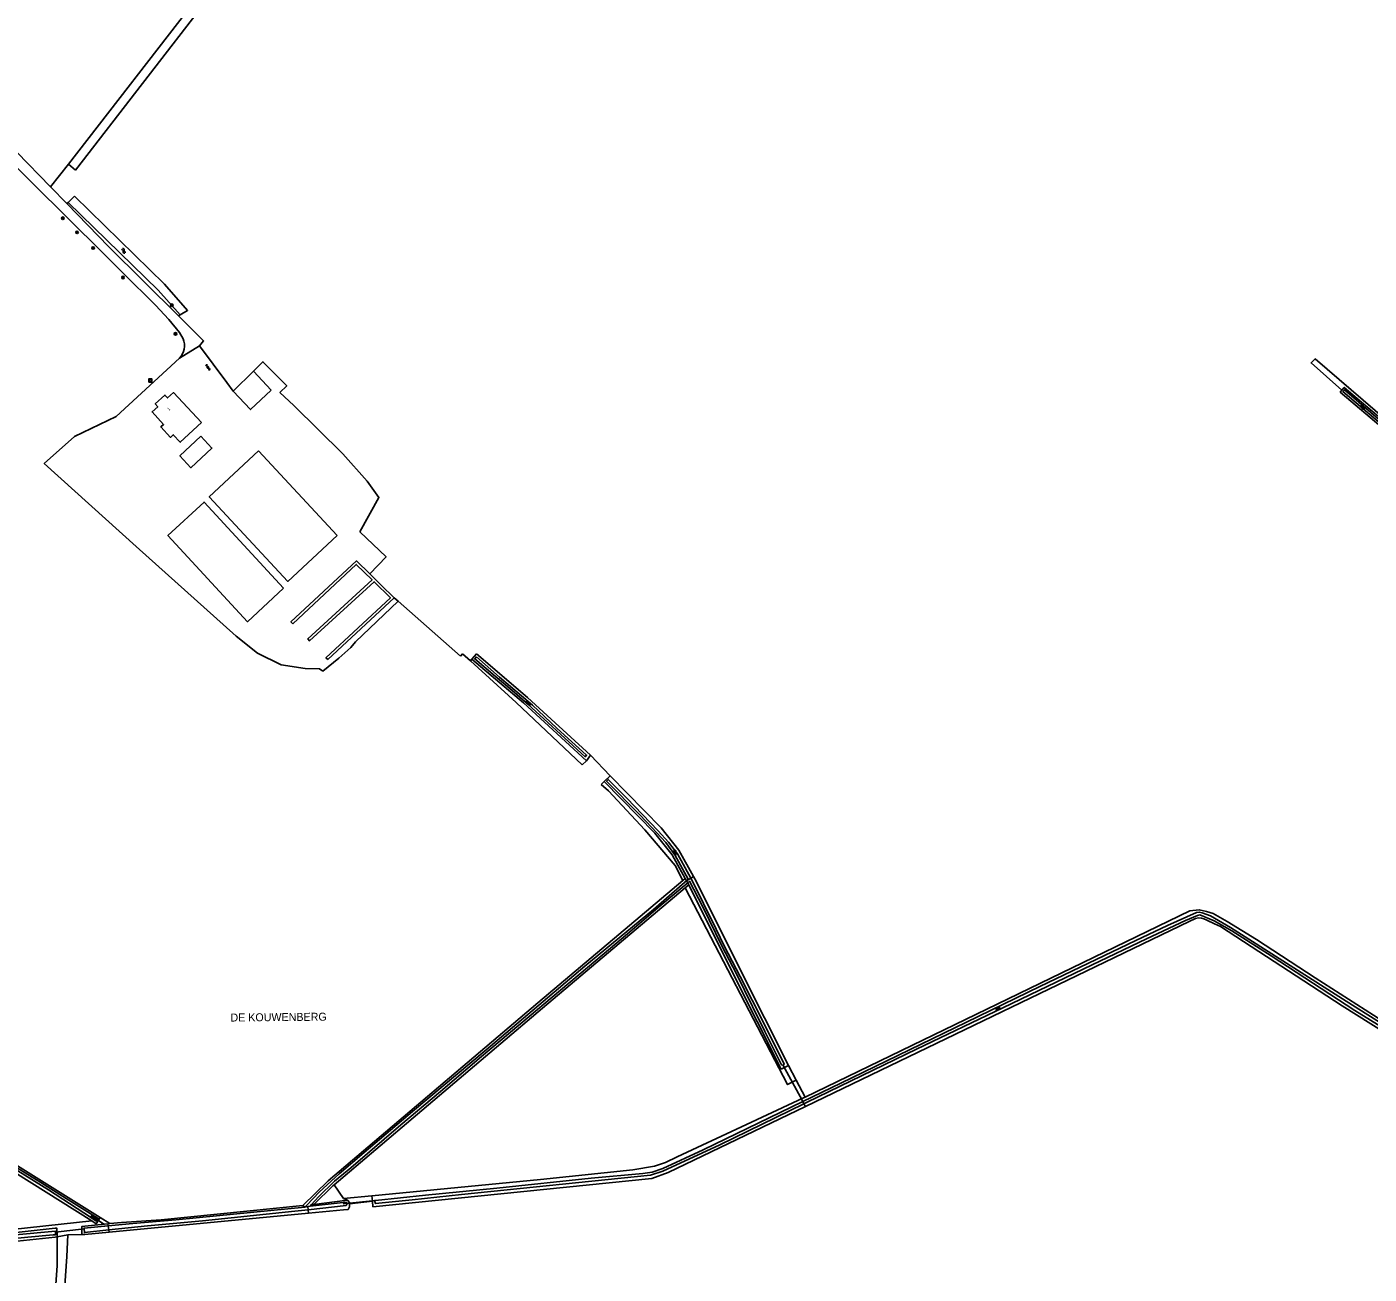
# Model space of a CAD drawing. Extents: x 133000 to 136000, y 400500 to 403500.
# Drawn here: x 134575.6 to 134995, y 401221.4 to 401611.2 of the extents above; entities that cross this region are included whole.
import ezdxf

# ---------------------------------------------------------------- set-up
doc = ezdxf.new("R2010")
doc.units = 0
for name, color, linetype in [('gg-afsc-draadraster', 7, 'Continuous'), ('gg-afsc-erfafscheiding', 7, 'Continuous'), ('gg-afsc-lijn draadraster', 7, 'Continuous'), ('gg-afsc-muur', 7, 'Continuous'), ('gg-anno-huisnummerreeks BGT', 7, 'Continuous'), ('gg-bbg-bijgebouw', 7, 'Continuous'), ('gg-bbg-gedigitaliseerde bijgebouw', 7, 'Continuous'), ('gg-bbg-hoofdgebouw', 7, 'Continuous'), ('gg-knt-bronhoudergrens', 7, 'Continuous'), ('gg-knt-verharding', 7, 'Continuous'), ('gg-kntw-bovenkant insteek waterloop', 7, 'Continuous'), ('gg-kntw-waterlijn', 7, 'Continuous'), ('gg-kwrk-duiker nz buis', 7, 'Continuous'), ('gt-anno-overige text', 7, 'Continuous'), ('gt-grn-vlakafsluiter', 7, 'Continuous'), ('gt-grn-weggrens', 7, 'Continuous'), ('gt-symb-boom', 7, 'Continuous'), ('gt-symb-gesloten verharding', 7, 'Continuous'), ('gt-symb-rioolschacht', 7, 'Continuous'), ('gt-symb-watersymbool', 7, 'Continuous'), ('gx-grn-maaiveld', 7, 'Continuous')]:
    doc.layers.add(name, color=color, linetype=linetype)

# ---------------------------------------------------------------- blocks, each defined once
blk = doc.blocks.new('gt0-BOOM')
at = {"layer": 'gt-symb-boom'}
for radius in [0.4, 0.2]:
    blk.add_circle((0, 0), radius, dxfattribs=at)
blk = doc.blocks.new('gt0-RS')
at = {"layer": 'gt-symb-rioolschacht'}
blk.add_lwpolyline([(-0.5, -0.5), (0.5, -0.5), (0.5, 0.5), (-0.5, 0.5)], close=True, dxfattribs=at)
blk.add_circle((0, 0), 0.375, dxfattribs=at)
blk = doc.blocks.new('gt0-GESVH1')
at = {"layer": 'gt-symb-gesloten verharding'}
for p, q in [((-0.99, -0.26), (0.01, 0.24)), ((0.01, -0.26), (-0.99, 0.24)), ((0.01, 0.24), (1.01, -0.26)), ((1.01, 0.24), (0.01, -0.26))]:
    blk.add_line(p, q, dxfattribs=at)
blk = doc.blocks.new('gt0-WA')
at = {"layer": 'gt-symb-watersymbool'}
for centre, start, end in [((-0.32, 0.02), 28.0725, 151.9275), ((0.43, 0.42), 208.0725, 331.9275), ((-0.32, -0.43), 28.0725, 151.9275), ((0.43, -0.03), 208.0725, 331.9275)]:
    blk.add_arc(centre, 0.425, start, end, dxfattribs=at)

msp = doc.modelspace()

# ---------------------------------------------------------------- linework, layer by layer
at = {"layer": 'gg-afsc-draadraster'}
msp.add_line((134813.53, 401286.58), (134815.96, 401282.01), dxfattribs=at)
for points in [[(135113.65, 401509.6), (135109.05, 401490.03), (135089.77, 401411.15), (135034.44, 401459.02), (134978.2, 401507.43), (134976.86, 401506.15), (134986.5, 401497.63)], [(134668.1, 401409.83), (134667, 401410.56), (134662.6, 401410.62), (134655.07, 401411.78), (134647.63, 401415.45), (134640.95, 401420.74), (134609.73, 401448.84), (134581.02, 401474.69), (134590.48, 401483.14)], [(134781.25, 401342.09), (134813.29, 401280.62), (134815.96, 401282.01)]]:
    msp.add_lwpolyline(points, dxfattribs=at)
at = {"layer": 'gg-afsc-erfafscheiding'}
msp.add_line((134585.04, 401233.07), (134588.4, 401233.72), dxfattribs=at)
for points in [[(135204.87, 400819.66), (135154.08, 400877.21), (135108.33, 400928.86), (135039.01, 400869.75), (135031.25, 400876.44), (135011, 400893.49), (134991.03, 400909.05), (134970.55, 400924.88), (134931.74, 400974.9), (134906.61, 401006.91), (134881.3, 401039.29), (134829.08, 401045.62), (134770.23, 401052.61), (134723.77, 401075.92), (134670.6, 401100.32), (134628.77, 401117.58), (134578.46, 401136.46), (134582.45, 401187.79), (134585.07, 401224), (134585.04, 401233.07)], [(134588.4, 401233.72), (134588.05, 401226.96), (134585.33, 401187.58), (134581.07, 401138.36), (134629.72, 401120.22), (134672.37, 401102.66), (134725.01, 401078.49), (134771.22, 401055.28), (134831.89, 401048.21), (134882.76, 401041.86), (134935.43, 400974.77), (134972.46, 400927.18), (134992.66, 400911.43), (135014.45, 400894.05), (135039.16, 400873.75), (135109.1, 400932.9), (135128.08, 400911.43)]]:
    msp.add_lwpolyline(points, dxfattribs=at)
at = {"layer": 'gg-afsc-lijn draadraster'}
msp.add_line((134813.53, 401286.58), (134815.96, 401282.01), dxfattribs=at)
for points in [[(135113.65, 401509.6), (135109.05, 401490.03), (135089.77, 401411.15), (135034.44, 401459.02), (134978.2, 401507.43), (134976.86, 401506.15), (134986.5, 401497.63)], [(134668.1, 401409.83), (134667, 401410.56), (134662.6, 401410.62), (134655.07, 401411.78), (134647.63, 401415.45), (134640.95, 401420.74), (134609.73, 401448.84), (134581.02, 401474.69), (134590.48, 401483.14)], [(134781.25, 401342.09), (134813.29, 401280.62), (134815.96, 401282.01)], [(134683.4, 401245.84), (134723.16, 401249.69), (134736.05, 401251), (134764.89, 401253.97), (134771.67, 401255.13), (134775.16, 401256.31), (134778.8, 401258.02), (134798.94, 401267.46), (134816.45, 401275.64)], [(134671.61, 401249.32), (134674.55, 401244.99), (134683.4, 401245.84)]]:
    msp.add_lwpolyline(points, dxfattribs=at)
at = {"layer": 'gg-afsc-muur'}
for p, q in [((134682.71, 401440.23), (134686.32, 401436.7)), ((134686.32, 401436.7), (134690.36, 401432.75)), ((134690.36, 401432.75), (134669.58, 401413.45))]:
    msp.add_line(p, q, dxfattribs=at)
for points in [[(134658.68, 401424.67), (134658.08, 401425.21), (134678.54, 401444.31), (134682.71, 401440.23)], [(134669.58, 401413.45), (134669.04, 401414.04), (134689.2, 401432.76), (134684.07, 401437.78), (134663.93, 401419.27), (134663.34, 401419.91), (134683.44, 401438.39), (134678.52, 401443.2), (134658.68, 401424.67)]]:
    msp.add_lwpolyline(points, dxfattribs=at)
at = {"layer": 'gg-bbg-bijgebouw'}
for p, q in [((134640.1, 401497.36), (134646.42, 401503.6)), ((134647.94, 401478.65), (134672.54, 401452.19))]:
    msp.add_line(p, q, dxfattribs=at)
msp.add_lwpolyline([(134629.99, 401483.23), (134623.39, 401477.1), (134626.8, 401473.43), (134633.4, 401479.57), (134629.99, 401483.23)], dxfattribs=at)
at = {"layer": 'gg-bbg-gedigitaliseerde bijgebouw'}
msp.add_line((134646.42, 401503.6), (134651.96, 401497.66), dxfattribs=at)
for points in [[(134651.96, 401497.66), (134645.45, 401491.6), (134640.1, 401497.36)], [(134672.54, 401452.19), (134657.16, 401437.89), (134632.56, 401464.35), (134647.94, 401478.65)], [(134655.83, 401435.75), (134644.48, 401425.27), (134619.64, 401452.19), (134630.98, 401462.66), (134655.83, 401435.75)]]:
    msp.add_lwpolyline(points, dxfattribs=at)
at = {"layer": 'gg-bbg-hoofdgebouw'}
msp.add_lwpolyline([(134630.12, 401487.5), (134623.54, 401481.37), (134621.33, 401483.74), (134620.46, 401482.9), (134617.43, 401486.15), (134618.3, 401486.96), (134614.73, 401490.85), (134616.51, 401492.47), (134615.7, 401493.36), (134618.72, 401496.13), (134619.55, 401495.22), (134621.38, 401496.91), (134630.12, 401487.5)], dxfattribs=at)
at = {"layer": 'gg-knt-bronhoudergrens'}
for p, q in [((134588.55, 401568.3), (134583.02, 401561.16)), ((134588.48, 401556.32), (134588.11, 401555.95)), ((134623.51, 401521.15), (134622.98, 401520.83)), ((134690.36, 401432.75), (134691.56, 401431.69)), ((134691.56, 401431.69), (134711.06, 401414.53)), ((134711.06, 401414.53), (134711.72, 401415.27)), ((134711.72, 401415.27), (134714.18, 401413.04)), ((134714.18, 401413.04), (134714.68, 401413.62)), ((134751.74, 401383.57), (134757.82, 401377.16)), ((134750.44, 401381.86), (134749.12, 401380.56)), ((134756, 401375.38), (134755.06, 401374.46)), ((134815.96, 401282.01), (134818.75, 401276.75)), ((134501.82, 401227.88), (134595.84, 401238.01))]:
    msp.add_line(p, q, dxfattribs=at)
for points in [[(134623.26, 401507.65), (134603.52, 401489.37), (134590.48, 401483.14)], [(134646.42, 401503.6), (134649.37, 401506.51), (134656.81, 401498.98), (134654.68, 401496.87)], [(134654.68, 401496.87), (134658.96, 401492.9), (134674.37, 401477.75), (134681.93, 401469.18), (134685.57, 401464.09), (134679.66, 401453.37)], [(134679.66, 401453.37), (134687.81, 401445.54), (134682.71, 401440.23)], [(134668.1, 401409.83), (134673.1, 401413.94), (134676.8, 401417.27), (134678.29, 401419.02), (134691.56, 401431.69)], [(134714.18, 401413.04), (134728.49, 401400.04), (134749.12, 401380.56)], [(134780.61, 401344.41), (134778.12, 401349.06), (134768.71, 401360.3), (134757.3, 401372.44), (134755.06, 401374.46)]]:
    msp.add_lwpolyline(points, dxfattribs=at)
at = {"layer": 'gg-knt-verharding'}
for p, q in [((134588.11, 401555.95), (134583.02, 401561.16)), ((134623.32, 401515.72), (134624.4, 401513.71)), ((134638.12, 401500), (134629.48, 401511.52)), ((134638.12, 401500), (134640.1, 401497.36))]:
    msp.add_line(p, q, dxfattribs=at)
for points in [[(134583.02, 401561.16), (134572.4, 401572.05), (134515.4, 401628.34), (134505.95, 401637.58)], [(134605.68, 401534.24), (134599.41, 401540.47), (134566.18, 401573.24)], [(134622.98, 401520.83), (134601.24, 401542.49), (134588.11, 401555.95)], [(134623.32, 401515.72), (134619.97, 401519.78), (134615.77, 401524.21), (134605.68, 401534.24)], [(134629.48, 401511.52), (134630.78, 401513.05), (134622.98, 401520.83)]]:
    msp.add_lwpolyline(points, dxfattribs=at)
msp.add_arc((134619.16, 401511.56), 5.67, 316.3929, 22.2959, dxfattribs=at)
at = {"layer": 'gg-kntw-bovenkant insteek waterloop'}
for p, q in [((134653.76, 401652.35), (134588.55, 401568.3)), ((134590.77, 401566.39), (134655.85, 401650.71)), ((134588.55, 401568.3), (134590.77, 401566.39)), ((134588.48, 401556.32), (134590.46, 401558.27)), ((134716.05, 401415.27), (134714.68, 401413.62)), ((134750.44, 401381.86), (134751.74, 401383.57)), ((134756, 401375.38), (134757.82, 401377.16)), ((134781.33, 401345.02), (134780.61, 401344.41)), ((134781.25, 401342.09), (134782.42, 401343.07)), ((134818.85, 401273.82), (134938.77, 401331.62)), ((134811.25, 401285.44), (134813.53, 401286.58)), ((134817.59, 401276.18), (134816.45, 401275.64)), ((134817.59, 401276.19), (134818.75, 401276.75)), ((134675.8, 401244.49), (134665.28, 401243.2)), ((134683.55, 401244.2), (134683.4, 401245.84)), ((134683.55, 401244.2), (134683.72, 401242.41)), ((134663.56, 401240.43), (134601.3, 401234.55)), ((134601.51, 401237.18), (134600.93, 401237.11)), ((134585.04, 401233.07), (134584.43, 401232.95)), ((134593.74, 401233.83), (134592.78, 401233.81)), ((134601.3, 401234.55), (134593.74, 401233.83))]:
    msp.add_line(p, q, dxfattribs=at)
for points in [[(134623.51, 401521.15), (134616.64, 401528.86), (134588.48, 401556.32)], [(134590.46, 401558.27), (134618.61, 401530.8), (134625.83, 401522.58), (134623.51, 401521.15)], [(135000, 401485.19), (134986.01, 401497.05), (134986.5, 401497.63)], [(134986.5, 401497.63), (134987.24, 401498.5), (135000, 401487.68)], [(134714.68, 401413.62), (134730.76, 401399.9), (134750.44, 401381.86)], [(134751.74, 401383.57), (134732.07, 401401.61), (134716.05, 401415.27)], [(134756, 401375.38), (134771.83, 401359.18), (134777.18, 401352.48), (134781.33, 401345.02)], [(134757.82, 401377.16), (134773.74, 401360.87), (134779.31, 401353.9), (134783.87, 401345.71)], [(134783.87, 401345.71), (134784.68, 401344.25), (134798.62, 401316.39), (134813.53, 401286.58)], [(134661.79, 401242.84), (134669.7, 401250.57), (134735.23, 401306.15), (134780.61, 401344.41)], [(134671.61, 401249.32), (134736.71, 401304.53), (134781.25, 401342.09)], [(134782.42, 401343.07), (134796.34, 401315.25), (134811.25, 401285.44)], [(134437.93, 401338.96), (134475.25, 401316.08), (134598.49, 401239.07)], [(134818.75, 401276.75), (134938.94, 401334.89), (134941.95, 401335.28), (134944.21, 401334.77), (134946.25, 401334.06), (134950.7, 401331.6), (134959.87, 401325.94), (134978.2, 401314), (134996.33, 401302.38), (135000, 401299.98)], [(135000, 401296.79), (134986.63, 401305.27), (134948.57, 401330.04), (134946.73, 401330.86), (134944.32, 401332.06), (134943.39, 401332.43), (134942.64, 401332.63), (134941.65, 401332.71), (134940.73, 401332.57), (134938.77, 401331.62)], [(134595.84, 401238.01), (134571.83, 401253.12), (134545.01, 401270.12), (134456.18, 401324.72), (134447, 401330.44)], [(134683.4, 401245.84), (134723.16, 401249.69), (134736.05, 401251), (134764.89, 401253.97), (134771.67, 401255.13), (134775.16, 401256.31), (134778.8, 401258.02), (134798.94, 401267.46), (134816.45, 401275.64)], [(134818.85, 401273.82), (134775.97, 401253.15), (134770.92, 401251.33), (134683.72, 401242.41)], [(134665.28, 401243.2), (134671.17, 401248.95), (134671.61, 401249.32)], [(134676.38, 401243.35), (134676.35, 401243.83), (134675.8, 401244.49)], [(134601.51, 401237.18), (134605.19, 401237.57), (134617.54, 401238.36), (134661.79, 401242.84)], [(134676, 401241.62), (134674.49, 401241.47), (134663.56, 401240.43)], [(134676.38, 401243.35), (134676.43, 401242.41), (134676, 401241.62)], [(134600.93, 401237.11), (134597.79, 401236.77), (134593.74, 401236.36), (134592.73, 401236.27), (134592.78, 401233.81)], [(134598.49, 401239.07), (134597.23, 401237.14), (134595.84, 401238.01)], [(134500.68, 401225.43), (134501.99, 401224.65), (134548.73, 401229.18), (134584.43, 401232.95)], [(134501.36, 401226.85), (134502.72, 401227.2), (134504.59, 401227.54), (134548.62, 401231.82), (134584.48, 401235.72), (134584.99, 401235.74), (134585.04, 401233.07)]]:
    msp.add_lwpolyline(points, dxfattribs=at)
at = {"layer": 'gg-kntw-waterlijn'}
for p, q in [((134782.08, 401343.68), (134780.32, 401342.19)), ((134662.49, 401242.32), (134663.11, 401242.98)), ((134664.5, 401243.12), (134664.06, 401242.63))]:
    msp.add_line(p, q, dxfattribs=at)
for points in [[(135085.15, 401412.3), (135072.74, 401423.02), (135039.71, 401451.92), (135019.39, 401469.09), (135011.68, 401475.87), (135002.72, 401483.73), (134986.83, 401497.21), (134987.34, 401497.8), (135008.22, 401479.75), (135022.83, 401467.38), (135034.11, 401457.57), (135042.1, 401450.63), (135068.82, 401427.38), (135085.42, 401412.94), (135085.15, 401412.3)], [(134716.1, 401414.3), (134723.29, 401407.98), (134733.62, 401399.17), (134741.23, 401392.05), (134750.5, 401383.6), (134750.05, 401383.11), (134743.71, 401388.9), (134737.17, 401394.99), (134732.09, 401399.5), (134727.09, 401403.92), (134721.88, 401408.23), (134715.56, 401413.68), (134716.1, 401414.3)], [(134781.71, 401344.35), (134782.25, 401344.83), (134778.07, 401352.45), (134775.24, 401356.3), (134770.87, 401360.99), (134767.08, 401364.91), (134756.72, 401375.51), (134757.24, 401376), (134763.03, 401370.1), (134772.86, 401359.9), (134776.12, 401356.36), (134778.88, 401352.72), (134783.07, 401345.18)], [(134782.08, 401343.68), (134782.68, 401344.18), (134786.76, 401336.21), (134792.74, 401323.97), (134797.28, 401315.21), (134802.32, 401305.02), (134806.15, 401297.25), (134811.41, 401286.82), (134811.74, 401286.69), (134812.05, 401286.85), (134812.26, 401287.16), (134802.23, 401307.03), (134798.51, 401314.44), (134793.49, 401324), (134791, 401329.17), (134783.15, 401345.04), (134783.07, 401345.18)], [(134781.71, 401344.35), (134780.37, 401343.15), (134771.35, 401335.39), (134749.93, 401317.61), (134719.15, 401291.55), (134696.04, 401272.22), (134681.02, 401259.4), (134673.22, 401252.79), (134666.92, 401247.02), (134663.11, 401242.98)], [(134780.32, 401342.19), (134773.51, 401336.49), (134763.28, 401327.71), (134755.95, 401321.62), (134739.68, 401307.93), (134732.53, 401301.9), (134717.67, 401289.39), (134704.88, 401278.52), (134692.47, 401268.04), (134676.85, 401254.65), (134671.73, 401250.42), (134666.68, 401245.53), (134664.5, 401243.12)], [(134818.03, 401275.35), (134829.93, 401281.12), (134869.17, 401300.16), (134892.09, 401311.28), (134909.68, 401319.69), (134922.12, 401325.64), (134932.06, 401330.4), (134941.09, 401334.45), (134941.95, 401334.56), (134942.8, 401334.36), (134945.41, 401333.35), (134951.69, 401329.78), (134987.88, 401306.67), (135006.18, 401295.19)], [(134818.4, 401274.67), (134819.46, 401275.19), (134853.6, 401291.74), (134880.59, 401304.61), (134908.48, 401318.02), (134925.47, 401326.19), (134937.67, 401331.95), (134941.39, 401333.48), (134942.07, 401333.68), (134946.61, 401331.84), (134952.12, 401328.67), (134964.44, 401320.83), (134990.58, 401303.84), (135003.91, 401295.59)], [(134818.4, 401274.67), (134792.17, 401261.85), (134774.3, 401253.56), (134770.48, 401252.3), (134711.36, 401246.29), (134695.97, 401244.65), (134684.52, 401243.45), (134684.23, 401244.39), (134684.53, 401244.42), (134700.18, 401246.03), (134722.39, 401248.31), (134751.95, 401251.35), (134768.08, 401252.81), (134771.03, 401253.27), (134774.3, 401254.37), (134786.96, 401260.28), (134818.03, 401275.35)], [(134597.33, 401238), (134597.83, 401238.79), (134588.75, 401244.54), (134579.07, 401250.56), (134564.47, 401259.51)], [(134572.73, 401253.64), (134582.34, 401247.72), (134593.38, 401240.56), (134597.33, 401238)], [(134662.49, 401242.32), (134634.84, 401239.66), (134622.15, 401238.33), (134608.68, 401237.21), (134601.02, 401236.5)], [(134601.21, 401235.2), (134613.29, 401236.47), (134630.43, 401238.05), (134659.34, 401241.05), (134663.46, 401241.49)], [(134663.46, 401241.49), (134675.31, 401242.8), (134675.59, 401243.1), (134675.56, 401243.55), (134675.34, 401243.87), (134664.06, 401242.63)], [(134601.02, 401236.5), (134593.47, 401235.8), (134593.48, 401235.51), (134593.56, 401234.4), (134601.21, 401235.2)], [(134501.78, 401226.54), (134515.96, 401228.02), (134541.7, 401230.51), (134572.08, 401233.64), (134584.49, 401234.85), (134584.51, 401234.49), (134584.53, 401233.68), (134583.79, 401233.65), (134575.9, 401232.91), (134560.86, 401231.5), (134537.6, 401229.09), (134513.96, 401226.94), (134501.74, 401225.53), (134501.78, 401226.54)]]:
    msp.add_lwpolyline(points, dxfattribs=at)
at = {"layer": 'gg-kwrk-duiker nz buis'}
for p, q in [((134811.92, 401286.6), (134817.82, 401275.81)), ((134674.47, 401243.36), (134684.53, 401244.42)), ((134595.58, 401239.7), (134599.81, 401236.93)), ((134584.51, 401234.49), (134593.48, 401235.51))]:
    msp.add_line(p, q, dxfattribs=at)
at = {"layer": 'gt-grn-vlakafsluiter'}
for p, q in [((134781.71, 401344.35), (134781.33, 401345.02)), ((134781.74, 401344.29), (134783.07, 401345.18)), ((134783.07, 401345.18), (134783.87, 401345.71)), ((134781.74, 401344.29), (134781.71, 401344.35)), ((134782.08, 401343.68), (134781.74, 401344.29)), ((134782.08, 401343.68), (134782.42, 401343.07)), ((134818.03, 401275.35), (134817.59, 401276.18)), ((134818.03, 401275.35), (134818.4, 401274.67)), ((134818.85, 401273.82), (134818.4, 401274.67)), ((134683.55, 401244.2), (134676.38, 401243.35)), ((134661.79, 401242.84), (134662.49, 401242.32)), ((134662.49, 401242.32), (134663.37, 401242.5)), ((134664.06, 401242.63), (134663.37, 401242.5)), ((134663.46, 401241.49), (134663.37, 401242.5)), ((134663.56, 401240.43), (134663.46, 401241.49)), ((134664.5, 401243.12), (134665.28, 401243.2)), ((134598.49, 401239.07), (134601.51, 401237.18)), ((134601.02, 401236.5), (134600.93, 401237.11)), ((134601.02, 401236.5), (134601.21, 401235.2)), ((134592.78, 401233.81), (134588.4, 401233.72)), ((134601.21, 401235.2), (134601.3, 401234.55))]:
    msp.add_line(p, q, dxfattribs=at)
msp.add_lwpolyline([(134671.61, 401249.32), (134674.55, 401244.99), (134675.8, 401244.49)], dxfattribs=at)
at = {"layer": 'gt-grn-weggrens'}
msp.add_line((134623.26, 401507.65), (134629.48, 401511.52), dxfattribs=at)
at = {"layer": 'gx-grn-maaiveld'}
msp.add_line((134817.59, 401276.18), (134817.59, 401276.19), dxfattribs=at)

# ---------------------------------------------------------------- block references
at = {"layer": 'gt-symb-boom'}
for p in [(134586.82, 401551.38), (134591.28, 401546.98), (134596.3, 401542.09), (134605.62, 401532.86), (134620.87, 401524.18), (134622.02, 401515.24)]:
    msp.add_blockref('gt0-BOOM', p, dxfattribs=at)
at = {"layer": 'gt-symb-gesloten verharding', "rotation": -54.89531311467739}
msp.add_blockref('gt0-GESVH1', (134632.18, 401504.79), dxfattribs=at)
at = {"layer": 'gt-symb-rioolschacht'}
msp.add_blockref('gt0-RS', (134614.15, 401500.67), dxfattribs=at)
at = {"layer": 'gt-symb-watersymbool'}
for p, rotation in [((134605.83, 401541.23), -44.270673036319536), ((134992.96, 401492.41), -40.29689620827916), ((134732.25, 401399.83), -16.80354801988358), ((134778.19, 401353.26), -44.270673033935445), ((134878.97, 401304.4), 25.667875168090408)]:
    msp.add_blockref('gt0-WA', p, dxfattribs=dict(at, rotation=rotation))

# ---------------------------------------------------------------- texts
at = {"layer": 'gg-anno-huisnummerreeks BGT'}
msp.add_text('1', height=1, rotation=42.5, dxfattribs=at).set_placement((134619.96, 401491.17))
at = {"layer": 'gt-anno-overige text'}
msp.add_text('DE KOUWENBERG', height=2.5, rotation=0.5156, dxfattribs=at).set_placement((134639.2, 401300.34))

doc.saveas('drawing.dxf')
